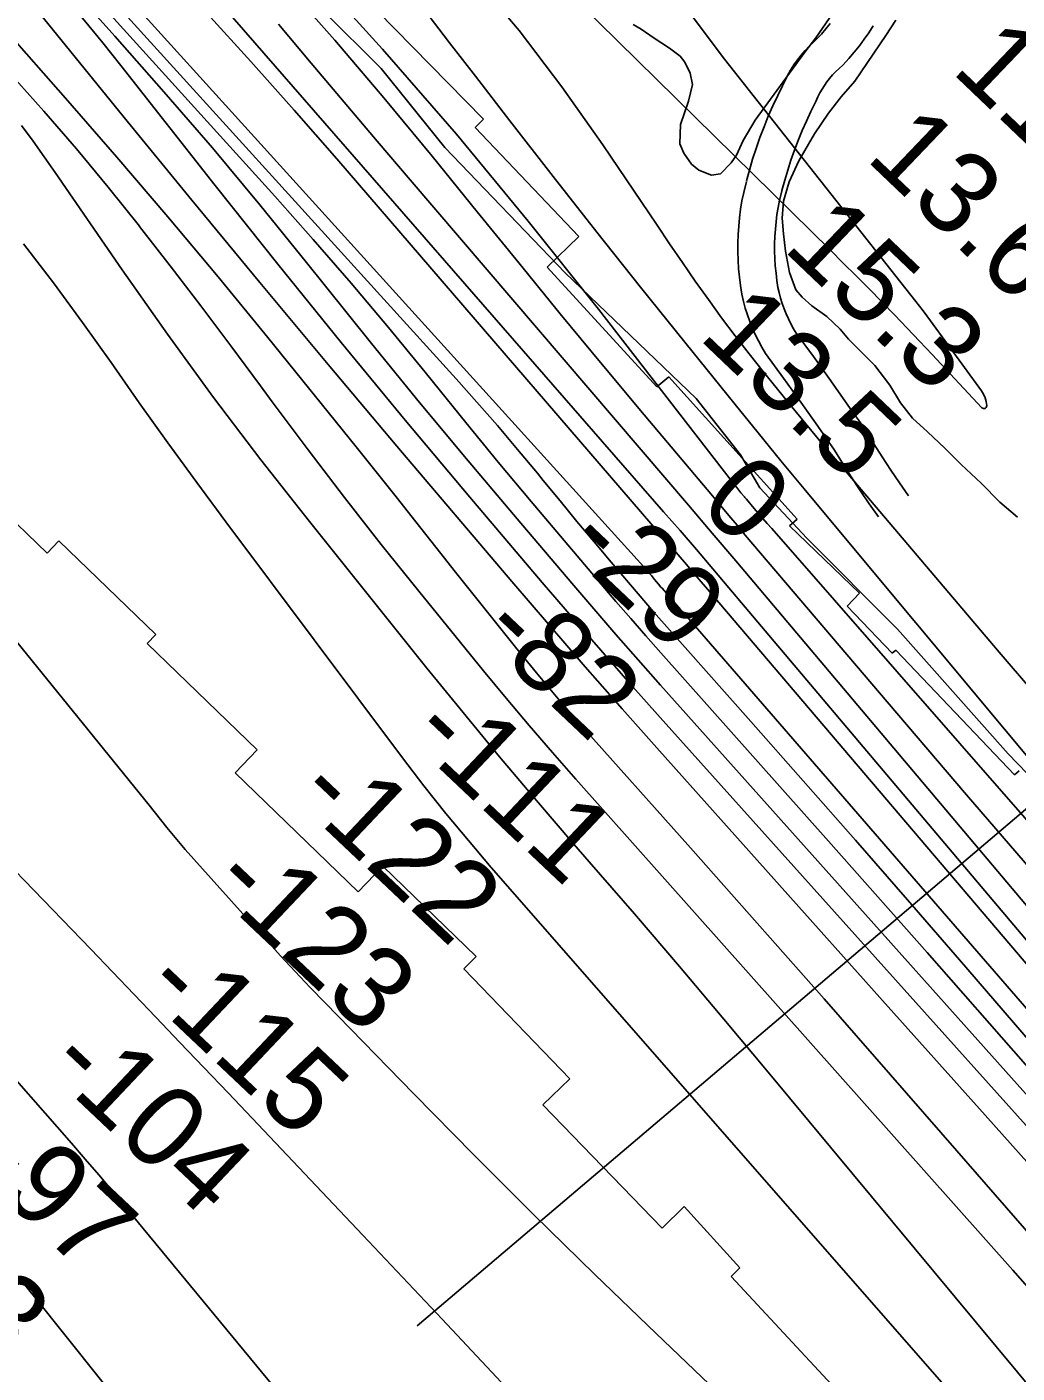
# Model space of a CAD drawing. Extents: x 3598634 to 3636690, y 517270 to 542944.
# Drawn here: x 3630127 to 3630936, y 532151 to 533251 of the extents above; entities that cross this region are included whole.
import ezdxf

# ---------------------------------------------------------------- set-up
doc = ezdxf.new("R2010")
doc.units = 0
for name, color, linetype in [('V-RIVR-EDGE', 7, 'Continuous'), ('V-RIVR-RANG', 7, 'Continuous'), ('V-ROAD-CNTR', 7, 'Continuous'), ('V-RRAP-RVMT', 7, 'Continuous'), ('V-SITE-VEGE', 7, 'Continuous'), ('V-TOPO-DPTH', 7, 'Continuous'), ('V-TOPO-MAJR', 7, 'Continuous'), ('V-TOPO-MINR', 7, 'Continuous'), ('V-TOPO-WATR', 7, 'Continuous')]:
    doc.layers.add(name, color=color, linetype=linetype)

msp = doc.modelspace()

# ---------------------------------------------------------------- linework, layer by layer
at = {"layer": 'V-RIVR-EDGE'}
msp.add_lwpolyline([(3631361.1, 532147.5), (3631269.5, 532277.6), (3631217.6, 532348.8), (3631152.8, 532422.5), (3631089.3, 532491.3), (3631030, 532551.5), (3630928.6, 532656.5), (3630838.1, 532758.5), (3630764.2, 532832.8), (3630725.7, 532873.9), (3630709.8, 532900.9), (3630673.8, 532947), (3630566.8, 533049.6), (3630468.4, 533152.1), (3630416.5, 533216.6), (3630369.4, 533263.3)], dxfattribs=at)
at = {"layer": 'V-RIVR-RANG'}
msp.add_line((3631318.6, 532930.4), (3630445.8, 532189.3), dxfattribs=at)
at = {"layer": 'V-ROAD-CNTR'}
for points in [[(3630783.2, 533253.4), (3630779.7, 533249), (3630776.1, 533244.7), (3630772.6, 533241), (3630769.7, 533238.4), (3630766.1, 533234.9), (3630762.7, 533231.3), (3630759.5, 533227.4), (3630756.4, 533223.5), (3630753.5, 533219.4), (3630750.8, 533215.1), (3630748.3, 533210.8), (3630746.1, 533206.3), (3630744.3, 533202.3), (3630740.3, 533194.5), (3630736.4, 533186), (3630732.6, 533177.5), (3630729.1, 533168.9), (3630725.8, 533160.1), (3630722.7, 533151.3), (3630719.8, 533142.5), (3630717.2, 533133.5), (3630714.8, 533124.7)], [(3630818.3, 533251.4), (3630814.7, 533245.8), (3630810.9, 533240.4), (3630807, 533235), (3630802.8, 533229.9), (3630798.5, 533224.8), (3630793.7, 533219.5), (3630790.1, 533216.4), (3630787.5, 533213.9), (3630785.1, 533211.3), (3630782.7, 533208.5), (3630780.5, 533205.7), (3630778.5, 533202.7), (3630776.6, 533199.7), (3630774.8, 533196.6), (3630773.1, 533193.4), (3630771.4, 533189.5), (3630767.3, 533181.4), (3630763.7, 533173.6), (3630760.3, 533165.8), (3630757, 533157.8), (3630754, 533149.8), (3630751.1, 533141.7), (3630748.5, 533133.6), (3630746, 533125.4), (3630743.7, 533116.9)], [(3630714.7, 533124.3), (3630712.5, 533115.3), (3630711.1, 533108.4), (3630710, 533101.5), (3630709.2, 533094.6), (3630708.5, 533087.7), (3630708, 533080.8), (3630707.8, 533073.8), (3630707.8, 533066.9), (3630708, 533059.9), (3630708.4, 533053), (3630709.1, 533046.1), (3630709.9, 533039.2), (3630711, 533032.1), (3630712.3, 533026.3), (3630713.8, 533020.7), (3630715.5, 533015.2), (3630717.4, 533009.8), (3630719.6, 533004.4), (3630721.9, 532999.1), (3630724.5, 532994), (3630727.3, 532988.9), (3630730.4, 532983.6), (3630745.1, 532963.6), (3630759.2, 532944), (3630773.2, 532924.3), (3630786.7, 532904.8), (3630793.3, 532894), (3630800.4, 532882.9), (3630807.6, 532871.9), (3630815, 532861), (3630822.5, 532850.3)], [(3630743.8, 533117.3), (3630741.8, 533108.9), (3630740.7, 533103.1), (3630739.7, 533097.2), (3630739, 533091.3), (3630738.4, 533085.3), (3630738, 533079.3), (3630737.8, 533073.3), (3630737.8, 533067.3), (3630738, 533061.3), (3630738.3, 533055.3), (3630738.9, 533049.3), (3630739.6, 533043.4), (3630740.5, 533037.7), (3630741.5, 533033.4), (3630742.7, 533029), (3630744, 533024.6), (3630745.5, 533020.3), (3630747.2, 533016.1), (3630749.1, 533011.9), (3630751.1, 533007.8), (3630753.3, 533003.8), (3630755.4, 533000.2), (3630769.4, 532981.2), (3630783.7, 532961.4), (3630797.7, 532941.5), (3630811.9, 532921.2), (3630818.8, 532909.9), (3630825.6, 532899.2), (3630832.6, 532888.5), (3630839.7, 532878), (3630847.1, 532867.5)]]:
    msp.add_lwpolyline(points, dxfattribs=at)
at = {"layer": 'V-RRAP-RVMT'}
for p, q in [((3630499.9, 533175.1), (3630413.1, 533263.6)), ((3630493.2, 533168.2), (3630499.9, 533175.1)), ((3630577.8, 533079.3), (3630493.2, 533168.2)), ((3630552.1, 533054.1), (3630577.8, 533079.3)), ((3630641.5, 532956.6), (3630552.1, 533054.1)), ((3630651.4, 532964.6), (3630641.5, 532956.6)), ((3630756.1, 532848.4), (3630651.4, 532964.6)), ((3630042.8, 532917.8), (3630143.5, 532820.6)), ((3630750, 532843), (3630756.1, 532848.4)), ((3630807.1, 532787.8), (3630750, 532843)), ((3630143.5, 532820.6), (3630153.2, 532830.6)), ((3630153.2, 532830.6), (3630232.3, 532754.1)), ((3630797, 532777.3), (3630807.1, 532787.8)), ((3630833.9, 532738.9), (3630797, 532777.3)), ((3630232.3, 532754.1), (3630225.3, 532746.8)), ((3630225.3, 532746.8), (3630315.2, 532660)), ((3630836.7, 532741.4), (3630833.9, 532738.9)), ((3630933.7, 532639.4), (3630836.7, 532741.4)), ((3630315.2, 532660), (3630297, 532641.2)), ((3630297, 532641.2), (3630397.7, 532544)), ((3630937.5, 532642.7), (3630933.7, 532639.4)), ((3630397.7, 532544), (3630417.7, 532564.8)), ((3630417.7, 532564.8), (3630494, 532491.1)), ((3630494, 532491.1), (3630483.8, 532481.1)), ((3630483.8, 532481.1), (3630570.5, 532391.2)), ((3630570.5, 532391.2), (3630548.5, 532370)), ((3630548.5, 532370), (3630645.8, 532269.2)), ((3630645.8, 532269.2), (3630663.9, 532286.7)), ((3630663.9, 532286.7), (3630709.3, 532236.8)), ((3630709.3, 532236.8), (3630702.2, 532229.6)), ((3630702.2, 532229.6), (3630799.5, 532125.1))]:
    msp.add_line(p, q, dxfattribs=at)
at = {"layer": 'V-SITE-VEGE'}
for p, q in [((3630828.5, 533243.4), (3630836.8, 533256)), ((3630803.4, 533206.2), (3630828.5, 533243.4)), ((3630792.1, 533193.3), (3630803.4, 533206.2)), ((3630781.7, 533180), (3630792.1, 533193.3)), ((3630770.4, 533163.1), (3630781.7, 533180)), ((3630757.6, 533141), (3630770.4, 533163.1)), ((3630749.6, 533123.9), (3630757.6, 533141)), ((3630745, 533108.2), (3630749.6, 533123.9)), ((3630743.9, 533094.2), (3630745, 533108.2)), ((3630745, 533081.5), (3630743.9, 533094.2)), ((3630746.6, 533067.4), (3630745, 533081.5)), ((3630750, 533049.9), (3630746.6, 533067.4)), ((3630755.2, 533035.8), (3630750, 533049.9)), ((3630760.2, 533029.6), (3630755.2, 533035.8)), ((3630768.3, 533022.7), (3630760.2, 533029.6)), ((3630780.3, 533013.9), (3630768.3, 533022.7)), ((3630791.2, 533003.7), (3630780.3, 533013.9)), ((3630798.2, 532995.5), (3630791.2, 533003.7)), ((3630808.4, 532985), (3630798.2, 532995.5)), ((3630819.7, 532973.9), (3630808.4, 532985)), ((3630832, 532957.7), (3630819.7, 532973.9)), ((3630840.7, 532943.4), (3630832, 532957.7)), ((3630850.3, 532930.8), (3630840.7, 532943.4)), ((3630862.7, 532919.8), (3630850.3, 532930.8)), ((3630876.9, 532906.3), (3630862.7, 532919.8)), ((3630890.2, 532893.1), (3630876.9, 532906.3)), ((3630906.4, 532877.8), (3630890.2, 532893.1)), ((3630921.7, 532862.2), (3630906.4, 532877.8)), ((3630936.2, 532850.1), (3630921.7, 532862.2))]:
    msp.add_line(p, q, dxfattribs=at)
msp.add_lwpolyline([(3630787.9, 533265.4), (3630771.5, 533241.6), (3630762.5, 533229.8), (3630722, 533174.3), (3630712.1, 533157.7), (3630706.6, 533145.6), (3630702.3, 533139.5), (3630693.6, 533130.6), (3630686.1, 533129.3), (3630675.9, 533133.6), (3630670, 533138.4), (3630663.7, 533147.4), (3630660.3, 533155), (3630661, 533170.8), (3630667.5, 533189.8), (3630670.6, 533203.5), (3630668.9, 533212.6), (3630664.5, 533221.8), (3630660.6, 533226.6), (3630652, 533233.1), (3630639.5, 533241.3), (3630628.7, 533248.8), (3630622.3, 533252.5)], dxfattribs=at)
at = {"layer": 'V-TOPO-DPTH'}
for points in [[(3630107.9, 533434.7), (3630136.5, 533406.3), (3630164.9, 533377.6), (3630192.9, 533348.5), (3630220.7, 533319.2), (3630238.2, 533300.6), (3630274.3, 533261.6), (3630310, 533222.3), (3630345.3, 533182.6), (3630380.2, 533142.6), (3630646.8, 532833.2), (3630655.4, 532823.2), (3630664.1, 532813.1), (3630672.7, 532803.1), (3630681.3, 532793), (3631004, 532414.1), (3631067, 532340.2), (3631129.9, 532266.4), (3631192.9, 532192.6), (3631255.9, 532118.9)], [(3631255.9, 532118.9), (3631192.9, 532192.6), (3631129.9, 532266.4), (3631067, 532340.2), (3631004, 532414.1), (3630681.3, 532793), (3630672.7, 532803.1), (3630664.1, 532813.1), (3630655.4, 532823.2), (3630646.8, 532833.2), (3630380.2, 533142.6), (3630345.3, 533182.6), (3630310, 533222.3), (3630274.3, 533261.6), (3630238.2, 533300.6), (3630220.7, 533319.2), (3630192.9, 533348.5), (3630164.9, 533377.6), (3630136.5, 533406.3), (3630107.9, 533434.7)], [(3630122.7, 533368), (3630138.2, 533352.4), (3630153.3, 533336.5), (3630168.2, 533320.3), (3630633.3, 532806.6), (3630635.8, 532803.7), (3630637.1, 532802.2), (3630639.7, 532799), (3630642.8, 532795.3), (3630644.8, 532792.9), (3630645.8, 532791.9), (3630651.3, 532785.6), (3630654.5, 532782), (3630657.7, 532778.3), (3630660.9, 532774.6), (3630664.1, 532771), (3631322.4, 532011.4)], [(3631322.4, 532011.4), (3630664.1, 532771), (3630660.9, 532774.6), (3630657.7, 532778.3), (3630654.5, 532782), (3630651.3, 532785.6), (3630645.8, 532791.9), (3630644.8, 532792.9), (3630642.8, 532795.3), (3630639.7, 532799), (3630637.1, 532802.2), (3630635.8, 532803.7), (3630633.3, 532806.6), (3630168.2, 533320.3), (3630153.3, 533336.5), (3630138.2, 533352.4), (3630122.7, 533368)], [(3630152.9, 533321), (3630477.7, 532963), (3630494.6, 532944), (3630511.4, 532924.8), (3630527.8, 532905.4), (3630544, 532885.8), (3630548.7, 532880), (3630562.5, 532863.2), (3630576.3, 532846.4), (3630590.3, 532829.7), (3630604.3, 532813.1), (3630620, 532794.7), (3630626.2, 532787.3), (3630632.6, 532780), (3630638.9, 532772.7), (3630645.3, 532765.4), (3630718.4, 532683.1), (3630761.2, 532634.7), (3630803.9, 532586), (3630846.4, 532537.3), (3630888.7, 532488.3), (3631319.7, 531988.2)], [(3631319.7, 531988.2), (3630888.7, 532488.3), (3630846.4, 532537.3), (3630803.9, 532586), (3630761.2, 532634.7), (3630718.4, 532683.1), (3630645.3, 532765.4), (3630638.9, 532772.7), (3630632.6, 532780), (3630626.2, 532787.3), (3630620, 532794.7), (3630604.3, 532813.1), (3630590.3, 532829.7), (3630576.3, 532846.4), (3630562.5, 532863.2), (3630548.7, 532880), (3630544, 532885.8), (3630527.8, 532905.4), (3630511.4, 532924.8), (3630494.6, 532944), (3630477.7, 532963), (3630152.9, 533321)], [(3631404.7, 532075.2), (3630735.4, 532840.6), (3630731.8, 532844.7), (3630728.2, 532848.9), (3630724.6, 532853), (3630721, 532857.2), (3630714.7, 532864.6), (3630714.3, 532865.1), (3630713.5, 532866), (3630713.1, 532866.5), (3630710.3, 532869.9), (3630708.6, 532872), (3630706.8, 532874.2), (3630705.1, 532876.4), (3630703.4, 532878.6), (3630593.9, 533019.9), (3630536.5, 533091.9), (3630477.9, 533162.9), (3630417.4, 533232.3), (3630355.7, 533300.7)], [(3630355.7, 533300.7), (3630417.4, 533232.3), (3630477.9, 533162.9), (3630536.5, 533091.9), (3630593.9, 533019.9), (3630703.4, 532878.6), (3630705.1, 532876.4), (3630706.8, 532874.2), (3630708.6, 532872), (3630710.3, 532869.9), (3630713.1, 532866.5), (3630713.5, 532866), (3630714.3, 532865.1), (3630714.7, 532864.6), (3630721, 532857.2), (3630724.6, 532853), (3630728.2, 532848.9), (3630731.8, 532844.7), (3630735.4, 532840.6), (3631404.7, 532075.2)], [(3631482.6, 532104.9), (3631234.7, 532380.8), (3631155.5, 532469.8), (3631076.7, 532559.2), (3630998.7, 532649.3), (3630921.2, 532739.8), (3630782.6, 532903.1), (3630774.8, 532912.3), (3630767.1, 532921.5), (3630759.5, 532930.8), (3630751.8, 532940.1), (3630728.4, 532969), (3630716.9, 532983.5), (3630705.6, 532998.1), (3630694.5, 533012.9), (3630683.7, 533027.8), (3630673, 533042.9), (3630662.5, 533058.1), (3630652, 533073.3), (3630641.7, 533088.6), (3630597.5, 533154.3), (3630564, 533201.5), (3630529, 533247.5), (3630491.8, 533291.8)], [(3631273, 532146.5), (3631227.3, 532198.3), (3631182.1, 532250.6), (3631137.2, 532303.2), (3630725.2, 532791.6), (3630706, 532814.3), (3630686.7, 532837), (3630667.5, 532859.7), (3630648.1, 532882.3), (3630440.1, 533125.5), (3630413.1, 533157.2), (3630386.1, 533189), (3630359.3, 533220.9), (3630332.5, 533252.8)], [(3630332.5, 533252.8), (3630359.3, 533220.9), (3630386.1, 533189), (3630413.1, 533157.2), (3630440.1, 533125.5), (3630648.1, 532882.3), (3630667.5, 532859.7), (3630686.7, 532837), (3630706, 532814.3), (3630725.2, 532791.6), (3631137.2, 532303.2), (3631182.1, 532250.6), (3631227.3, 532198.3), (3631273, 532146.5)]]:
    msp.add_lwpolyline(points, dxfattribs=at)
at = {"layer": 'V-TOPO-MAJR'}
for points in [[(3631317.1, 531966.7), (3631101.6, 532218.8), (3631022.3, 532311), (3630942.7, 532402.9), (3630862.5, 532494.3), (3630781.9, 532585.3), (3630644.9, 532739.1), (3630632.6, 532753), (3630620.3, 532767.1), (3630608.1, 532781.2), (3630596, 532795.3), (3630565.9, 532830.8), (3630538.8, 532862.8), (3630512, 532895), (3630485.4, 532927.4), (3630459, 532960), (3630452.2, 532968.4), (3630422.3, 533004.9), (3630391.9, 533041.2), (3630360.9, 533076.9), (3630329.5, 533112.2), (3630140.4, 533321.4), (3630132.2, 533330.2), (3630123.9, 533339)], [(3631036.6, 532115.9), (3630984.7, 532175.5), (3630932.4, 532234.8), (3630575.5, 532635.8), (3630556.3, 532657.6), (3630537.3, 532679.7), (3630518.6, 532702), (3630500.1, 532724.4), (3630447.1, 532789.5), (3630416.5, 532827.6), (3630386.3, 532866.1), (3630356.7, 532905), (3630327.4, 532944.2), (3630317.9, 532957.2), (3630293.5, 532990), (3630269, 533022.7), (3630244.1, 533055.2), (3630219.1, 533087.5), (3630219, 533087.7), (3630193.5, 533119.5), (3630167.5, 533151), (3630140.9, 533181.8), (3630113.7, 533212.2)], [(3629826.8, 532721.6), (3630163.3, 532338.6), (3630174.6, 532325.6), (3630185.8, 532312.6), (3630196.9, 532299.4), (3630207.9, 532286.1), (3630450.1, 531992.4)]]:
    msp.add_lwpolyline(points, dxfattribs=at)
at = {"layer": 'V-TOPO-MINR'}
for points in [[(3631278.6, 532107.7), (3630700.4, 532792.3), (3630687.2, 532807.9), (3630673.9, 532823.5), (3630660.5, 532839), (3630647.1, 532854.4), (3630182.1, 533388.2), (3630181.6, 533388.7), (3630179.8, 533390.7), (3630177.2, 533393.3), (3630175.8, 533394.7), (3630175, 533395.3), (3629288.2, 534219.1)], [(3630671.2, 533258.3), (3630696.9, 533224.2), (3630853.2, 533026.3), (3630856.2, 533022.4), (3630859.2, 533018.5), (3630862.2, 533014.5), (3630865.1, 533010.5), (3630906.7, 532953.3), (3630908.4, 532950.4), (3630909.7, 532947.5), (3630910.6, 532944.4), (3630911.1, 532941.1), (3630910.5, 532939.7), (3630909.7, 532938.8), (3630908.5, 532938.8), (3630907, 532939.3), (3630866.4, 532982.9), (3630856.2, 532993.7), (3630846, 533004.5), (3630835.7, 533015.2), (3630825.3, 533025.9), (3630814.9, 533036.5), (3630804.5, 533047.1), (3630793.9, 533057.6), (3630783.4, 533068.1), (3630356.9, 533487.5)], [(3631255.9, 532118.9), (3631192.9, 532192.6), (3631129.9, 532266.4), (3631067, 532340.2), (3631004, 532414.1), (3630681.3, 532793), (3630672.7, 532803.1), (3630664.1, 532813.1), (3630655.4, 532823.2), (3630646.8, 532833.2), (3630380.2, 533142.6), (3630345.3, 533182.6), (3630310, 533222.3), (3630274.3, 533261.6), (3630238.2, 533300.6), (3630220.7, 533319.2), (3630192.9, 533348.5), (3630164.9, 533377.6), (3630136.5, 533406.3), (3630107.9, 533434.7)], [(3631322.4, 532011.4), (3630664.1, 532771), (3630660.9, 532774.6), (3630657.7, 532778.3), (3630654.5, 532782), (3630651.3, 532785.6), (3630645.8, 532791.9), (3630644.8, 532792.9), (3630642.8, 532795.3), (3630639.7, 532799), (3630637.1, 532802.2), (3630635.8, 532803.7), (3630633.3, 532806.6), (3630168.2, 533320.3), (3630153.3, 533336.5), (3630138.2, 533352.4), (3630122.7, 533368)], [(3631145.1, 532128.1), (3630644.3, 532686.4), (3630619.9, 532713.8), (3630595.8, 532741.2), (3630571.8, 532768.9), (3630548, 532796.7), (3630488.9, 532866.3), (3630436.1, 532929.2), (3630383.7, 532992.6), (3630332, 533056.6), (3630280.8, 533120.9), (3630203.7, 533219.1), (3630188.9, 533237.6), (3630173.8, 533255.9), (3630158.4, 533273.9), (3630142.8, 533291.7), (3630115.4, 533322.4)], [(3631202, 532081.1), (3631139, 532154.9), (3631075.7, 532228.4), (3631011.7, 532301.4), (3630947.4, 532374), (3630644.6, 532712.7), (3630626.3, 532733.4), (3630608, 532754.1), (3630590, 532775), (3630572, 532796), (3630527.4, 532848.5), (3630487.4, 532896), (3630447.8, 532943.8), (3630408.6, 532991.9), (3630369.7, 533040.2), (3630355.4, 533058.1), (3630317.2, 533105.1), (3630278.5, 533151.7), (3630238.9, 533197.6), (3630198.8, 533243), (3630127.9, 533321.9), (3630122.7, 533327.5)], [(3631319.7, 531988.2), (3630888.7, 532488.3), (3630846.4, 532537.3), (3630803.9, 532586), (3630761.2, 532634.7), (3630718.4, 532683.1), (3630645.3, 532765.4), (3630638.9, 532772.7), (3630632.6, 532780), (3630626.2, 532787.3), (3630620, 532794.7), (3630604.3, 532813.1), (3630590.3, 532829.7), (3630576.3, 532846.4), (3630562.5, 532863.2), (3630548.7, 532880), (3630544, 532885.8), (3630527.8, 532905.4), (3630511.4, 532924.8), (3630494.6, 532944), (3630477.7, 532963), (3630152.9, 533321)], [(3631401, 532045.4), (3631091, 532397.1), (3631025.2, 532472.2), (3630959.7, 532547.6), (3630894.6, 532623.2), (3630829.7, 532699.1), (3630713.8, 532835.4), (3630707.1, 532843.4), (3630700.4, 532851.3), (3630693.7, 532859.3), (3630686.9, 532867.3), (3630631.3, 532933.6), (3630597, 532974.8), (3630562.7, 533016.2), (3630528.7, 533057.7), (3630494.8, 533099.3), (3630458, 533144.8), (3630418.6, 533192.6), (3630378.4, 533239.8), (3630337.4, 533286.2)], [(3631482.6, 532104.9), (3631234.7, 532380.8), (3631155.5, 532469.8), (3631076.7, 532559.2), (3630998.7, 532649.3), (3630921.2, 532739.8), (3630782.6, 532903.1), (3630774.8, 532912.3), (3630767.1, 532921.5), (3630759.5, 532930.8), (3630751.8, 532940.1), (3630728.4, 532969), (3630716.9, 532983.5), (3630705.6, 532998.1), (3630694.5, 533012.9), (3630683.7, 533027.8), (3630673, 533042.9), (3630662.5, 533058.1), (3630652, 533073.3), (3630641.7, 533088.6), (3630597.5, 533154.3), (3630564, 533201.5), (3630529, 533247.5), (3630491.8, 533291.8)], [(3630122.9, 533279.7), (3630206.5, 533176.6), (3630261.7, 533109.1), (3630317.2, 533041.7), (3630373.1, 532974.8), (3630429.3, 532908.1), (3630523.2, 532797.4), (3630553, 532762.5), (3630583, 532727.8), (3630613.3, 532693.3), (3630643.8, 532659), (3630830.6, 532450), (3630909.8, 532361.4), (3630989.1, 532272.7), (3631068.4, 532184.1), (3631147.7, 532095.5)], [(3631383.9, 532131.1), (3631341.4, 532180.3), (3631299.1, 532229.7), (3631257.1, 532279.4), (3631215.3, 532329.2), (3630780.7, 532850.4), (3630761.8, 532873.2), (3630742.9, 532896.1), (3630724.2, 532919), (3630705.5, 532942), (3630664.4, 532992.9), (3630628.3, 533037.8), (3630592.5, 533082.9), (3630556.9, 533128.2), (3630521.6, 533173.7), (3630493.5, 533210.2), (3630472.3, 533237.6), (3630451.2, 533265)], [(3631273, 532146.5), (3631227.3, 532198.3), (3631182.1, 532250.6), (3631137.2, 532303.2), (3630725.2, 532791.6), (3630706, 532814.3), (3630686.7, 532837), (3630667.5, 532859.7), (3630648.1, 532882.3), (3630440.1, 533125.5), (3630413.1, 533157.2), (3630386.1, 533189), (3630359.3, 533220.9), (3630332.5, 533252.8)], [(3630108.8, 533248.9), (3630158.6, 533192.4), (3630200.5, 533144), (3630242.1, 533095.3), (3630283.1, 533046.2), (3630323.7, 532996.7), (3630395.9, 532907.4), (3630412.3, 532887), (3630428.6, 532866.6), (3630444.8, 532846.1), (3630461, 532825.6), (3630477.1, 532805), (3630493.4, 532784.5), (3630509.7, 532764.2), (3630526.2, 532743.8), (3630543.3, 532722.8), (3630551.4, 532712.9), (3630559.6, 532703.2), (3630567.9, 532693.6), (3630576.3, 532684), (3630669, 532579.9), (3630723.6, 532518.2), (3630778.2, 532456.5), (3630832.5, 532394.5), (3630886.7, 532332.4), (3631236.8, 531930.3)], [(3631157.4, 531885.5), (3630732.5, 532396.6), (3630696.3, 532439.9), (3630660, 532482.9), (3630623.3, 532525.8), (3630586.4, 532568.5), (3630573.8, 532582.9), (3630543.3, 532618.4), (3630513.1, 532654.2), (3630483.3, 532690.3), (3630453.8, 532726.6), (3630357.8, 532846.4), (3630318.2, 532896.8), (3630279.5, 532947.8), (3630241.8, 532999.6), (3630204.9, 533052), (3630150.2, 533131.6), (3630141.2, 533144.5), (3630132, 533157.3), (3630122.7, 533170.1)], [(3630935.4, 532073.4), (3630506.3, 532563.9), (3630487.6, 532585.8), (3630469.2, 532607.9), (3630451.3, 532630.5), (3630433.8, 532653.4), (3630289.6, 532846.1), (3630265.7, 532878.3), (3630242.1, 532910.8), (3630218.8, 532943.5), (3630195.7, 532976.4), (3630172.4, 533009.1), (3630148.6, 533041.5), (3630124.2, 533073.3)], [(3629881.6, 533040.3), (3630226.8, 532614.7), (3630241.2, 532596.4), (3630256.2, 532578.6), (3630322.3, 532504.7), (3630334.2, 532491.6), (3630346.2, 532478.7), (3630358.3, 532465.8), (3630370.6, 532453.1), (3630443.1, 532378.8), (3630491.9, 532329.2), (3630541.1, 532280), (3630590.8, 532231.3), (3630640.9, 532183), (3630796.5, 532034.4)], [(3630086.1, 532593.2), (3630132.7, 532545.2), (3630179.1, 532497), (3630232.3, 532441.5), (3630252, 532420.9), (3630271.6, 532400.3), (3630291.3, 532379.7), (3630310.9, 532359), (3630401.5, 532263.4), (3630466.2, 532194.7), (3630530.6, 532125.8)], [(3630957.7, 531126.8), (3630899.3, 531198.8), (3630841.9, 531271.7), (3630725, 531423.6), (3630704, 531451.1), (3630683.2, 531478.8), (3630662.7, 531506.7), (3630642.4, 531534.8), (3630481.7, 531759.3), (3630422.6, 531840.5), (3630362.8, 531920.9), (3630301.7, 532000.5), (3630239.8, 532079.4), (3630133.3, 532212.9), (3630123.9, 532224.5)]]:
    msp.add_lwpolyline(points, dxfattribs=at)
at = {"layer": 'V-TOPO-WATR'}
msp.add_lwpolyline([(3631404.7, 532075.2), (3630735.4, 532840.6), (3630731.8, 532844.7), (3630728.2, 532848.9), (3630724.6, 532853), (3630721, 532857.2), (3630714.7, 532864.6), (3630714.3, 532865.1), (3630713.5, 532866), (3630713.1, 532866.5), (3630710.3, 532869.9), (3630708.6, 532872), (3630706.8, 532874.2), (3630705.1, 532876.4), (3630703.4, 532878.6), (3630593.9, 533019.9), (3630536.5, 533091.9), (3630477.9, 533162.9), (3630417.4, 533232.3), (3630355.7, 533300.7)], dxfattribs=at)

# ---------------------------------------------------------------- texts
at = {"layer": 'V-RIVR-RANG'}
for s, rotation, p in [('11.9', 316.3083, (3630881.1, 533214.3)), ('13.6', 316.3083, (3630811.1, 533142.9)), ('15.3', 316.3083, (3630743.5, 533069.2)), ('13.5', 316.3083, (3630674.6, 532996.7)), ('0', 316.3083, (3630674.4, 532858.6)), ('-29', 316.5941, (3630563.8, 532825.4)), ('-82', 316.5941, (3630494.3, 532753.5)), ('-111', 316.5941, (3630437.1, 532670)), ('-122', 316.5941, (3630343.9, 532620.5)), ('-123', 316.5941, (3630274.6, 532548.4)), ('-115', 316.5941, (3630219.1, 532463.2)), ('-104', 316.5941, (3630140.8, 532399.6)), ('-97', 316.5941, (3630081.7, 532317.9)), ('-83', 316.5941, (3630011.6, 532246.5))]:
    msp.add_text(s, height=67, rotation=rotation, dxfattribs=at).set_placement(p)

doc.saveas('drawing.dxf')
